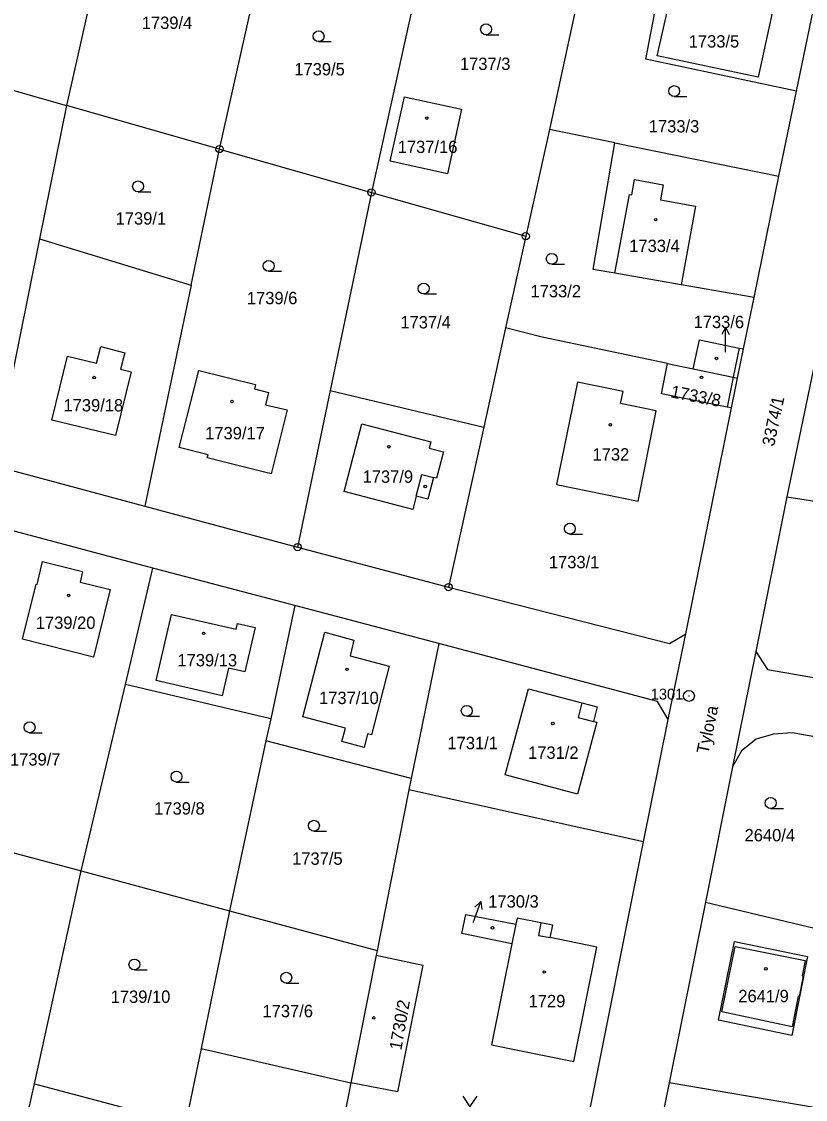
# Model space of a CAD drawing. Extents: x -733394 to -722299, y -1082822 to -1075049.
# Drawn here: x -728509.2 to -728401.3, y -1078430.2 to -1078281.8 of the extents above; entities that cross this region are included whole.
import ezdxf

# ---------------------------------------------------------------- set-up
doc = ezdxf.new("R2010")
doc.units = 0
for name, color, linetype in [('Hranice parcel', 7, 'Continuous'), ('Parcelní čísla', 7, 'Continuous'), ('Pop  PČ popisy', 7, 'Continuous'), ('Vnitřní kresba', 7, 'Continuous'), ('Značky bodu BP', 7, 'Continuous'), ('Značky budov', 7, 'Continuous'), ('Značky kultur', 7, 'Continuous')]:
    doc.layers.add(name, color=color, linetype=linetype)

msp = doc.modelspace()

# ---------------------------------------------------------------- linework, layer by layer
at = {"layer": 'Hranice parcel'}
for p, q in [((-728491.71, -1078242.82), (-728502.97, -1078293.38)), ((-728481.93, -1078299.36), (-728471.04, -1078250.82)), ((-728450.73, -1078258.7), (-728461.02, -1078305.32)), ((-728432.59, -1078278.59), (-728436.5, -1078296.65)), ((-728402.51, -1078291.38), (-728400.21, -1078280.32)), ((-728523.87, -1078287.38), (-728502.97, -1078293.38)), ((-728404.94, -1078303.09), (-728402.51, -1078291.38)), ((-728502.97, -1078293.38), (-728506.69, -1078311.71)), ((-728481.93, -1078299.36), (-728502.97, -1078293.38)), ((-728436.5, -1078296.65), (-728439.77, -1078311.36)), ((-728427.48, -1078298.49), (-728436.5, -1078296.65)), ((-728427.48, -1078298.49), (-728404.94, -1078303.09)), ((-728485.85, -1078318.09), (-728481.93, -1078299.36)), ((-728481.93, -1078299.36), (-728461.02, -1078305.32)), ((-728408.34, -1078319.81), (-728404.94, -1078303.09)), ((-728461.02, -1078305.32), (-728466.7, -1078332.62)), ((-728461.02, -1078305.32), (-728439.77, -1078311.36)), ((-728506.69, -1078311.71), (-728513.02, -1078342.92)), ((-728506.69, -1078311.71), (-728485.85, -1078318.09)), ((-728439.77, -1078311.36), (-728442.54, -1078323.96)), ((-728485.85, -1078318.09), (-728492.21, -1078348.51)), ((-728409.78, -1078326.87), (-728408.34, -1078319.81)), ((-728442.54, -1078323.96), (-728445.55, -1078337.65)), ((-728399, -1078324.07), (-728403.81, -1078347.23)), ((-728410.6, -1078330.9), (-728409.78, -1078326.87)), ((-728420.23, -1078328.88), (-728416.7, -1078329.62)), ((-728411.43, -1078334.99), (-728410.6, -1078330.9)), ((-728466.7, -1078332.62), (-728471.17, -1078354.15)), ((-728466.7, -1078332.62), (-728445.55, -1078337.65)), ((-728417.73, -1078366.09), (-728411.43, -1078334.99)), ((-728445.55, -1078337.65), (-728450.39, -1078359.66)), ((-728513.02, -1078342.92), (-728492.21, -1078348.51)), ((-728403.81, -1078347.23), (-728408.11, -1078368.53)), ((-728403.81, -1078347.23), (-728381.93, -1078350.73)), ((-728492.21, -1078348.51), (-728471.17, -1078354.15)), ((-728491.1, -1078357.07), (-728510.72, -1078351.85)), ((-728471.17, -1078354.15), (-728450.39, -1078359.66)), ((-728494.89, -1078373.08), (-728491.1, -1078357.07)), ((-728471.56, -1078362.22), (-728491.1, -1078357.07)), ((-728471.56, -1078362.22), (-728474.88, -1078377.78)), ((-728451.75, -1078367.41), (-728471.56, -1078362.22)), ((-728420.14, -1078377.91), (-728417.73, -1078366.09)), ((-728451.75, -1078367.41), (-728455.54, -1078386)), ((-728408.11, -1078368.53), (-728411.32, -1078384.42)), ((-728500.96, -1078398.75), (-728494.89, -1078373.08)), ((-728474.88, -1078377.78), (-728494.89, -1078373.08)), ((-728474.88, -1078377.78), (-728475.53, -1078380.81)), ((-728423.55, -1078394.72), (-728420.14, -1078377.91)), ((-728475.53, -1078380.81), (-728480.53, -1078404.24)), ((-728455.54, -1078386), (-728475.53, -1078380.81)), ((-728411.32, -1078384.42), (-728415.02, -1078403.04)), ((-728455.54, -1078386), (-728455.86, -1078387.57)), ((-728455.86, -1078387.57), (-728460.22, -1078409.69)), ((-728423.55, -1078394.72), (-728455.86, -1078387.57)), ((-728521.3, -1078393.34), (-728500.96, -1078398.75)), ((-728433.92, -1078446.45), (-728423.55, -1078394.72)), ((-728507.42, -1078428.04), (-728500.96, -1078398.75)), ((-728500.96, -1078398.75), (-728480.53, -1078404.24)), ((-728480.53, -1078404.24), (-728484.46, -1078423.19)), ((-728480.53, -1078404.24), (-728460.22, -1078409.69)), ((-728415.02, -1078403.04), (-728420.01, -1078427.92)), ((-728415.02, -1078403.04), (-728378.38, -1078411.81)), ((-728441.13, -1078406.06), (-728441.68, -1078408.78)), ((-728460.22, -1078409.69), (-728460.34, -1078410.36)), ((-728460.34, -1078410.36), (-728463.83, -1078427.93)), ((-728484.46, -1078423.19), (-728486.61, -1078433.55)), ((-728484.46, -1078423.19), (-728463.83, -1078427.93)), ((-728508.73, -1078434), (-728507.42, -1078428.04)), ((-728507.42, -1078428.04), (-728486.61, -1078433.55)), ((-728463.83, -1078427.93), (-728466.1, -1078439.41)), ((-728420.01, -1078427.92), (-728423.89, -1078446.89)), ((-728387.59, -1078433.44), (-728420.01, -1078427.92))]:
    msp.add_line(p, q, dxfattribs=at)
for points in [[(-728402.51, -1078291.38), (-728423.23, -1078286.97), (-728422.03, -1078280.79), (-728432.59, -1078278.59)], [(-728450.56, -1078302.75), (-728458.42, -1078301.01), (-728456.46, -1078292.15), (-728448.59, -1078293.88), (-728450.56, -1078302.75)], [(-728408.34, -1078319.81), (-728418.39, -1078318.05), (-728427.51, -1078316.44), (-728430.47, -1078315.92), (-728427.48, -1078298.49)], [(-728420.23, -1078328.88), (-728437.49, -1078325.24), (-728442.54, -1078323.96)], [(-728416.7, -1078329.62), (-728415.86, -1078325.64), (-728410.38, -1078326.75), (-728409.78, -1078326.87)], [(-728487.5, -1078340.45), (-728484.77, -1078329.84), (-728476.95, -1078331.78), (-728477.1, -1078332.39), (-728475.17, -1078332.86), (-728475.59, -1078334.55), (-728472.6, -1078335.28), (-728474.82, -1078344.07), (-728483.61, -1078341.86), (-728483.51, -1078341.45), (-728487.5, -1078340.45)], [(-728411.43, -1078334.99), (-728412.05, -1078334.87), (-728421.08, -1078333.06), (-728420.23, -1078328.88)], [(-728416.7, -1078329.62), (-728411.22, -1078330.78), (-728410.6, -1078330.9)], [(-728435.53, -1078345.53), (-728424.31, -1078347.83), (-728421.8, -1078335.38), (-728426.71, -1078334.38), (-728426.37, -1078332.72), (-728432.65, -1078331.44), (-728435.53, -1078345.53)], [(-728499.29, -1078369.3), (-728509.04, -1078366.83), (-728507.17, -1078359.26), (-728507.05, -1078359.29), (-728506.28, -1078356.16), (-728500.77, -1078357.52), (-728501.13, -1078358.98), (-728496.99, -1078360), (-728499.29, -1078369.3)], [(-728450.39, -1078359.66), (-728419.99, -1078367.42), (-728417.73, -1078366.09)], [(-728420.14, -1078377.91), (-728421.61, -1078375.41), (-728451.75, -1078367.41)], [(-728408.11, -1078368.53), (-728406.47, -1078370.99), (-728387.69, -1078374.27)], [(-728442.58, -1078385.53), (-728439.38, -1078373.65), (-728432.04, -1078375.58), (-728429.93, -1078376.14), (-728430.44, -1078378.16), (-728429.99, -1078378.28), (-728432.65, -1078388.18), (-728442.58, -1078385.53)], [(-728372.18, -1078385.17), (-728403.09, -1078379.73), (-728405.64, -1078379.9), (-728408.04, -1078380.6), (-728410.06, -1078382.2), (-728411.32, -1078384.42)], [(-728441.68, -1078408.78), (-728448.56, -1078407.38), (-728448.01, -1078404.73), (-728441.13, -1078406.06)], [(-728441.68, -1078408.78), (-728444.5, -1078422.67), (-728433.16, -1078424.96), (-728429.98, -1078409.22), (-728436.4, -1078407.93), (-728436.05, -1078406.23), (-728437.67, -1078405.91), (-728440.97, -1078405.25), (-728441.13, -1078406.06)], [(-728411.01, -1078408.46), (-728400.97, -1078410.53), (-728403.15, -1078421.38), (-728413.24, -1078419.31), (-728411.01, -1078408.46)], [(-728460.34, -1078410.36), (-728453.94, -1078411.74), (-728457.44, -1078429.18), (-728463.83, -1078427.93)]]:
    msp.add_lwpolyline(points, dxfattribs=at)
at = {"layer": 'Pop  PČ popisy'}
for p, q in [((-728412.26, -1078323.89), (-728412.76, -1078324.89)), ((-728412.26, -1078326.89), (-728412.26, -1078323.89)), ((-728412.26, -1078323.89), (-728411.76, -1078324.89)), ((-728412.26, -1078327.34), (-728412.26, -1078326.89)), ((-728446.97, -1078405.76), (-728445.94, -1078402.94)), ((-728445.94, -1078402.94), (-728446.76, -1078403.71)), ((-728445.94, -1078402.94), (-728445.82, -1078404.05)), ((-728447, -1078405.85), (-728446.97, -1078405.76))]:
    msp.add_line(p, q, dxfattribs=at)
at = {"layer": 'Vnitřní kresba'}
for p, q in [((-728421.68, -1078286.51), (-728419.58, -1078277.24)), ((-728405.74, -1078280.17), (-728407.78, -1078289.47)), ((-728407.78, -1078289.47), (-728421.68, -1078286.51)), ((-728425.16, -1078305.65), (-728424.79, -1078303.56)), ((-728424.79, -1078303.56), (-728420.83, -1078304.27)), ((-728420.83, -1078304.27), (-728421.2, -1078306.36)), ((-728427.51, -1078316.44), (-728425.46, -1078305.6)), ((-728425.46, -1078305.6), (-728425.16, -1078305.65)), ((-728421.2, -1078306.36), (-728416.39, -1078307.21)), ((-728416.39, -1078307.21), (-728418.39, -1078318.05)), ((-728498.87, -1078328.85), (-728498.28, -1078326.56)), ((-728498.28, -1078326.56), (-728494.98, -1078327.39)), ((-728410.38, -1078326.75), (-728411.22, -1078330.78)), ((-728505.03, -1078336.67), (-728502.84, -1078327.86)), ((-728502.84, -1078327.86), (-728498.87, -1078328.85)), ((-728494.98, -1078327.39), (-728495.58, -1078329.67)), ((-728494.08, -1078330.05), (-728496.25, -1078338.81)), ((-728495.58, -1078329.67), (-728494.08, -1078330.05)), ((-728411.22, -1078330.78), (-728412.05, -1078334.87)), ((-728496.25, -1078338.81), (-728505.03, -1078336.67)), ((-728464.78, -1078346.52), (-728462.33, -1078337.2)), ((-728462.33, -1078337.2), (-728452.84, -1078339.66)), ((-728452.84, -1078339.66), (-728453.07, -1078340.53)), ((-728453.07, -1078340.53), (-728451.1, -1078341.04)), ((-728451.1, -1078341.04), (-728452.05, -1078344.69)), ((-728454.83, -1078347.14), (-728454.09, -1078344.17)), ((-728454.09, -1078344.17), (-728452.48, -1078344.58)), ((-728452.48, -1078344.58), (-728453.25, -1078347.54)), ((-728452.05, -1078344.69), (-728452.48, -1078344.58)), ((-728455.29, -1078348.98), (-728464.78, -1078346.52)), ((-728454.83, -1078347.14), (-728455.29, -1078348.98)), ((-728453.25, -1078347.54), (-728454.83, -1078347.14)), ((-728490.63, -1078372.53), (-728488.53, -1078363.46)), ((-728488.53, -1078363.46), (-728479.64, -1078365.46)), ((-728479.64, -1078365.46), (-728479.46, -1078364.68)), ((-728479.46, -1078364.68), (-728477.03, -1078365.23)), ((-728477.03, -1078365.23), (-728478.46, -1078371.33)), ((-728470.45, -1078377.53), (-728467.44, -1078365.88)), ((-728467.44, -1078365.88), (-728463.43, -1078366.96)), ((-728463.43, -1078366.96), (-728463.92, -1078369.12)), ((-728463.92, -1078369.12), (-728458.57, -1078370.56)), ((-728480.67, -1078370.81), (-728481.56, -1078374.63)), ((-728478.46, -1078371.33), (-728480.67, -1078370.81)), ((-728458.57, -1078370.56), (-728460.98, -1078380.02)), ((-728481.56, -1078374.63), (-728490.63, -1078372.53)), ((-728432.04, -1078375.58), (-728432.57, -1078377.61)), ((-728464.58, -1078379.07), (-728470.45, -1078377.53)), ((-728465.07, -1078380.94), (-728464.58, -1078379.07)), ((-728432.57, -1078377.61), (-728430.44, -1078378.16)), ((-728461.54, -1078379.87), (-728462.03, -1078381.74)), ((-728460.98, -1078380.02), (-728461.54, -1078379.87)), ((-728462.03, -1078381.74), (-728465.07, -1078380.94)), ((-728437.67, -1078405.91), (-728438.02, -1078407.62)), ((-728438.02, -1078407.62), (-728436.4, -1078407.93)), ((-728412.78, -1078418.16), (-728410.94, -1078409.16)), ((-728410.94, -1078409.16), (-728401.29, -1078411.06)), ((-728401.29, -1078411.06), (-728401.71, -1078413.19)), ((-728401.71, -1078413.19), (-728401.57, -1078413.21)), ((-728401.57, -1078413.21), (-728402.12, -1078416.01)), ((-728402.27, -1078415.98), (-728403.11, -1078420.19)), ((-728402.12, -1078416.01), (-728402.27, -1078415.98)), ((-728403.11, -1078420.19), (-728412.78, -1078418.16))]:
    msp.add_line(p, q, dxfattribs=at)
at = {"layer": 'Značky bodu BP'}
for centre, radius in [((-728481.93, -1078299.36), 0.5), ((-728481.93, -1078299.36), 0.0303), ((-728461.02, -1078305.32), 0.5), ((-728461.02, -1078305.32), 0.0303), ((-728439.77, -1078311.36), 0.5), ((-728439.77, -1078311.36), 0.0303), ((-728471.17, -1078354.15), 0.5), ((-728471.17, -1078354.15), 0.0303), ((-728450.39, -1078359.66), 0.5), ((-728450.39, -1078359.66), 0.0303), ((-728417.3, -1078374.65), 0.75), ((-728417.3, -1078374.65), 0.03)]:
    msp.add_circle(centre, radius, dxfattribs=at)
at = {"layer": 'Značky budov'}
for centre in [(-728453.39, -1078295.09), (-728421.88, -1078309.08), (-728413.5, -1078328.18), (-728499.19, -1078330.82), (-728415.57, -1078330.79), (-728480.21, -1078334.12), (-728428.12, -1078337.32), (-728458.62, -1078340.34), (-728453.6, -1078345.81), (-728502.7, -1078360.81), (-728484.11, -1078366.03), (-728464.37, -1078370.99), (-728436.03, -1078378.45), (-728444.34, -1078406.57), (-728437.21, -1078412.66), (-728406.7, -1078412.22), (-728460.7, -1078418.98)]:
    msp.add_circle(centre, 0.175, dxfattribs=at)
at = {"layer": 'Značky kultur'}
for p, q in [((-728445.23, -1078283.62), (-728443.48, -1078283.62)), ((-728468.29, -1078284.57), (-728466.54, -1078284.57)), ((-728419.33, -1078292.12), (-728417.58, -1078292.12)), ((-728493.14, -1078305.25), (-728491.39, -1078305.25)), ((-728436.19, -1078315.22), (-728434.44, -1078315.22)), ((-728475.16, -1078316.19), (-728473.41, -1078316.19)), ((-728453.82, -1078319.31), (-728452.07, -1078319.31)), ((-728433.69, -1078352.36), (-728431.94, -1078352.36)), ((-728447.89, -1078377.45), (-728446.14, -1078377.45)), ((-728508.07, -1078379.71), (-728506.32, -1078379.71)), ((-728487.85, -1078386.5), (-728486.1, -1078386.5)), ((-728406.05, -1078390.14), (-728404.3, -1078390.14)), ((-728468.93, -1078393.27), (-728467.18, -1078393.27)), ((-728493.64, -1078412.37), (-728491.89, -1078412.37)), ((-728472.74, -1078414.2), (-728470.99, -1078414.2))]:
    msp.add_line(p, q, dxfattribs=at)
msp.add_lwpolyline([(-728448.45, -1078429.74), (-728447.45, -1078431.24), (-728446.45, -1078429.74)], dxfattribs=at)
for centre in [(-728445.23, -1078282.87), (-728468.29, -1078283.82), (-728419.33, -1078291.37), (-728493.14, -1078304.5), (-728436.19, -1078314.47), (-728475.16, -1078315.44), (-728453.82, -1078318.56), (-728433.69, -1078351.61), (-728447.89, -1078376.7), (-728508.07, -1078378.96), (-728487.85, -1078385.75), (-728406.05, -1078389.39), (-728468.93, -1078392.52), (-728493.64, -1078411.62), (-728472.74, -1078413.45)]:
    msp.add_circle(centre, 0.75, dxfattribs=at)

# ---------------------------------------------------------------- texts
at = {"layer": 'Parcelní čísla'}
for s, p in [('1739/4', (-728492.63, -1078282.82)), ('1733/5', (-728417.33, -1078285.38)), ('1737/3', (-728448.83, -1078288.47)), ('1739/5', (-728471.63, -1078289.21)), ('1733/3', (-728422.83, -1078297.07)), ('1737/16', (-728457.39, -1078299.9)), ('1739/1', (-728496.23, -1078309.76)), ('1733/4', (-728425.52, -1078313.53)), ('1733/2', (-728439.11, -1078319.77)), ('1739/6', (-728478.16, -1078320.72)), ('1737/4', (-728457.03, -1078324.05)), ('1733/6', (-728416.66, -1078324.01)), ('1739/18', (-728503.41, -1078335.48)), ('1739/17', (-728483.9, -1078339.32)), ('1732', (-728430.57, -1078342.24)), ('1737/9', (-728462.23, -1078345.31)), ('1733/1', (-728436.58, -1078357.07)), ('1739/20', (-728507.22, -1078365.42)), ('1739/13', (-728487.72, -1078370.58)), ('1737/10', (-728468.22, -1078375.77)), ('1731/1', (-728450.55, -1078381.98)), ('1731/2', (-728439.45, -1078383.31)), ('1739/7', (-728510.77, -1078384.23)), ('1739/8', (-728490.92, -1078390.99)), ('2640/4', (-728409.64, -1078394.67)), ('1737/5', (-728471.93, -1078397.9)), ('1730/3', (-728444.93, -1078403.79)), ('1739/10', (-728496.91, -1078416.91)), ('1729', (-728439.37, -1078417.51)), ('2641/9', (-728410.5, -1078416.82)), ('1737/6', (-728476.01, -1078418.88))]:
    msp.add_text(s, height=1.7, dxfattribs=at).set_placement(p)
for s, rotation, p in [('1733/8', 349, (-728419.91, -1078333.53)), ('3374/1', 78, (-728405.59, -1078340.39)), ('1730/2', 80, (-728456.9, -1078423.51))]:
    msp.add_text(s, height=1.7, rotation=rotation, dxfattribs=at).set_placement(p)
at = {"layer": 'Pop  PČ popisy'}
msp.add_text('Tylova', height=1.7, rotation=78, dxfattribs=at).set_placement((-728414.62, -1078382.73))
at = {"layer": 'Značky bodu BP'}
msp.add_text('1301', height=1.5, dxfattribs=at).set_placement((-728422.55, -1078375.15))

doc.saveas('drawing.dxf')
